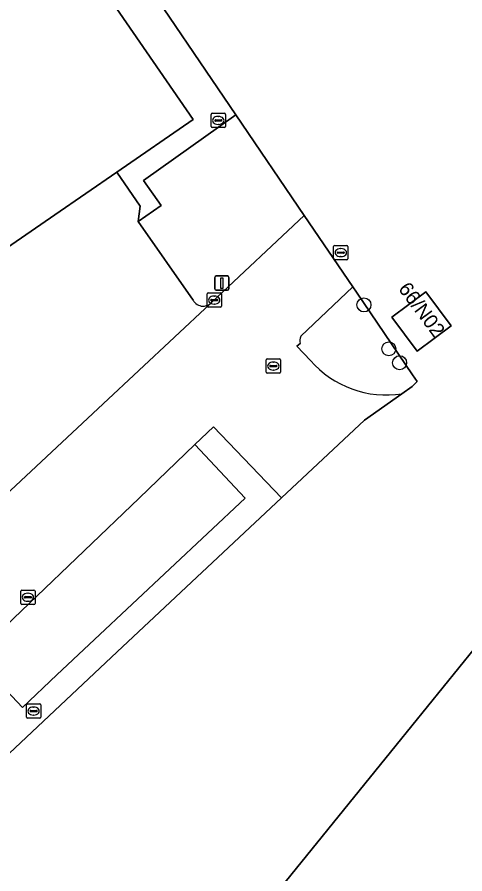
# Model space of a CAD drawing. Extents: x 157692 to 159674, y 381452 to 383291.
# Drawn here: x 157919.6 to 157950.9, y 383037.2 to 383097.1 of the extents above; entities that cross this region are included whole.
import ezdxf

# ---------------------------------------------------------------- set-up
doc = ezdxf.new("R2010")
doc.units = 0
for name, color, linetype in [('IMGEO_Boom', 7, 'Continuous'), ('IMGEO_Brandkraan', 7, 'Continuous'), ('IMGEO_Erf', 7, 'Continuous'), ('IMGEO_Groenvoorziening', 7, 'Continuous'), ('IMGEO_Kolk', 7, 'Continuous'), ('IMGEO_Lichtmast', 7, 'Continuous'), ('IMGEO_Pand', 7, 'Continuous'), ('IMGEO_Pand_nummerreeks', 7, 'Continuous'), ('IMGEO_Parkeervlak_open', 7, 'Continuous'), ('IMGEO_Rijbaan_lokaal_open', 7, 'Continuous'), ('IMGEO_Rioolput', 7, 'Continuous'), ('IMGEO_Voetpad_open', 7, 'Continuous')]:
    doc.layers.add(name, color=color, linetype=linetype)

msp = doc.modelspace()

# ---------------------------------------------------------------- linework, layer by layer
at = {"layer": 'IMGEO_Boom'}
for centre in [(157943.819, 383077.015), (157945.556, 383073.945), (157946.313, 383072.972)]:
    msp.add_circle(centre, 0.489, dxfattribs=at)
at = {"layer": 'IMGEO_Brandkraan'}
for p, q in [((157920.21, 383048.182), (157920.21, 383049.034)), ((157920.285, 383049.108), (157921.137, 383049.108)), ((157921.211, 383049.034), (157921.211, 383048.182)), ((157920.469, 383048.602), (157920.469, 383048.614)), ((157920.907, 383048.565), (157920.509, 383048.565)), ((157920.512, 383048.651), (157920.91, 383048.651)), ((157920.698, 383048.888), (157920.723, 383048.888)), ((157920.953, 383048.614), (157920.953, 383048.602)), ((157921.137, 383048.108), (157920.285, 383048.108)), ((157920.721, 383048.328), (157920.696, 383048.328))]:
    msp.add_line(p, q, dxfattribs=at)
for points in [[(157920.21, 383048.182), (157920.21, 383049.034)], [(157920.285, 383049.108), (157921.137, 383049.108)], [(157921.211, 383049.034), (157921.211, 383048.182)], [(157921.137, 383048.108), (157920.285, 383048.108)]]:
    msp.add_lwpolyline(points, dxfattribs=at)
for centre, radius, start, end in [((157920.287, 383049.032), 0.0765, 91.55205, 178.44795), ((157920.287, 383049.032), 0.0765, 91.55205, 178.44795), ((157921.135, 383049.032), 0.0765, 1.55205, 88.44795), ((157921.135, 383049.032), 0.0765, 1.55205, 88.44795), ((157920.509, 383048.611), 0.0403, 85.87752, 175.75265), ((157920.506, 383048.601), 0.0366, 178.93798, 274.71019), ((157920.91, 383048.608), 0.043, 264.86636, 352.45326), ((157920.914, 383048.613), 0.0386, 1.73085, 96.63898), ((157920.287, 383048.184), 0.0765, 181.55205, 268.44795), ((157920.287, 383048.184), 0.0765, 181.55205, 268.44795), ((157921.135, 383048.184), 0.0765, 271.55205, 358.44795), ((157921.135, 383048.184), 0.0765, 271.55205, 358.44795)]:
    msp.add_arc(centre, radius, start, end, dxfattribs=at)
for centre, major_axis, ratio, start_param, end_param in [((157920.697, 383048.608), (-0.387, 0.002), 0.722429, 4.712389, 7.853982), ((157920.722, 383048.608), (-0.39, 0.002), 0.717154, 1.570796, 4.712389)]:
    msp.add_ellipse(centre, major_axis=major_axis, ratio=ratio, start_param=start_param, end_param=end_param, dxfattribs=at)
at = {"layer": 'IMGEO_Erf'}
for points in [[(157906.196, 383132.499), (157934.865, 383090.309), (157939.642, 383083.278), (157943.043, 383078.273), (157943.292, 383077.907), (157947.219, 383072.128), (157947.54, 383071.655), (157947.198, 383071.307), (157946.479, 383070.804), (157943.845, 383068.945), (157938.052, 383063.512), (157926.936, 383053.091), (157892.059, 383020.299), (157885.383, 383014.041), (157877.418, 383006.636), (157875.782, 383005.118), (157880.02, 383000), (157886.679, 382991.957)], [(157903.266, 382994.349), (157904.557, 382995.807), (157904.647, 382995.734), (157908.106, 383000), (157911.058, 383003.642), (157911.367, 383003.391), (157911.626, 383003.711), (157933.369, 383030.545), (157930.805, 383032.622), (157933.953, 383036.507), (157936.517, 383034.43), (157946.074, 383046.224), (157967.982, 383073.262)]]:
    msp.add_lwpolyline(points, dxfattribs=at)
msp.add_lwpolyline([(157947.547, 383073.781), (157945.772, 383076.167), (157948.153, 383077.939), (157949.928, 383075.553)], close=True, dxfattribs=at)
at = {"layer": 'IMGEO_Groenvoorziening'}
for points in [[(157939.642, 383083.278), (157934.865, 383090.309), (157928.396, 383085.711), (157929.634, 383083.978), (157928.031, 383082.849), (157931.873, 383077.35)], [(157933.187, 383077.205), (157939.642, 383083.278)], [(157943.292, 383077.907), (157943.043, 383078.273), (157939.396, 383074.823)], [(157946.479, 383070.804), (157947.198, 383071.307), (157947.54, 383071.655), (157947.219, 383072.128), (157943.292, 383077.907)], [(157939.349, 383074.321), (157939.128, 383074.12), (157940.074, 383073.129)]]:
    msp.add_lwpolyline(points, dxfattribs=at)
for centre, radius, start, end in [((157932.604, 383077.754), 0.835, 208.91818, 265.07688), ((157932.485, 383077.884), 0.977, 306.21704, 315.95982), ((157932.527, 383077.833), 0.911, 270.34078, 306.00943), ((157940.105, 383074.503), 0.778, 155.74353, 193.55896), ((157945.373, 383077.742), 7.026, 221.04254, 279.0559)]:
    msp.add_arc(centre, radius, start, end, dxfattribs=at)
at = {"layer": 'IMGEO_Kolk'}
for p, q in [((157932.847, 383076.929), (157932.847, 383077.781)), ((157932.922, 383077.855), (157933.774, 383077.855)), ((157933.848, 383077.781), (157933.848, 383076.929)), ((157933.106, 383077.349), (157933.106, 383077.361)), ((157933.544, 383077.312), (157933.146, 383077.312)), ((157933.149, 383077.398), (157933.547, 383077.398)), ((157933.335, 383077.635), (157933.36, 383077.635)), ((157933.59, 383077.361), (157933.59, 383077.349)), ((157933.774, 383076.855), (157932.922, 383076.855)), ((157933.358, 383077.075), (157933.333, 383077.075)), ((157936.981, 383072.314), (157936.981, 383073.166)), ((157937.056, 383073.24), (157937.908, 383073.24)), ((157937.469, 383073.02), (157937.494, 383073.02)), ((157937.982, 383073.166), (157937.982, 383072.314)), ((157937.24, 383072.734), (157937.24, 383072.746)), ((157937.678, 383072.697), (157937.28, 383072.697)), ((157937.283, 383072.783), (157937.681, 383072.783)), ((157937.492, 383072.46), (157937.467, 383072.46)), ((157937.724, 383072.746), (157937.724, 383072.734)), ((157937.908, 383072.24), (157937.056, 383072.24)), ((157919.812, 383056.142), (157919.812, 383056.994)), ((157919.887, 383057.068), (157920.739, 383057.068)), ((157920.3, 383056.848), (157920.325, 383056.848)), ((157920.813, 383056.994), (157920.813, 383056.142)), ((157920.071, 383056.562), (157920.071, 383056.574)), ((157920.509, 383056.525), (157920.111, 383056.525)), ((157920.114, 383056.611), (157920.512, 383056.611)), ((157920.323, 383056.288), (157920.298, 383056.288)), ((157920.555, 383056.574), (157920.555, 383056.562)), ((157920.739, 383056.068), (157919.887, 383056.068))]:
    msp.add_line(p, q, dxfattribs=at)
for points in [[(157932.847, 383076.929), (157932.847, 383077.781)], [(157932.922, 383077.855), (157933.774, 383077.855)], [(157933.848, 383077.781), (157933.848, 383076.929)], [(157933.774, 383076.855), (157932.922, 383076.855)], [(157936.981, 383072.314), (157936.981, 383073.166)], [(157937.056, 383073.24), (157937.908, 383073.24)], [(157937.982, 383073.166), (157937.982, 383072.314)], [(157937.908, 383072.24), (157937.056, 383072.24)], [(157919.812, 383056.142), (157919.812, 383056.994)], [(157919.887, 383057.068), (157920.739, 383057.068)], [(157920.813, 383056.994), (157920.813, 383056.142)], [(157920.739, 383056.068), (157919.887, 383056.068)]]:
    msp.add_lwpolyline(points, dxfattribs=at)
for centre, radius, start, end in [((157932.924, 383077.779), 0.0765, 91.55205, 178.44795), ((157932.924, 383077.779), 0.0765, 91.55205, 178.44795), ((157933.772, 383077.779), 0.0765, 1.55205, 88.44795), ((157933.772, 383077.779), 0.0765, 1.55205, 88.44795), ((157933.146, 383077.358), 0.0403, 85.87752, 175.75265), ((157933.143, 383077.348), 0.0366, 178.93798, 274.71019), ((157933.547, 383077.355), 0.043, 264.86636, 352.45326), ((157933.551, 383077.36), 0.0386, 1.73085, 96.63898), ((157932.924, 383076.931), 0.0765, 181.55205, 268.44795), ((157932.924, 383076.931), 0.0765, 181.55205, 268.44795), ((157933.772, 383076.931), 0.0765, 271.55205, 358.44795), ((157933.772, 383076.931), 0.0765, 271.55205, 358.44795), ((157937.058, 383073.164), 0.0765, 91.55205, 178.44795), ((157937.058, 383073.164), 0.0765, 91.55205, 178.44795), ((157937.906, 383073.164), 0.0765, 1.55205, 88.44795), ((157937.906, 383073.164), 0.0765, 1.55205, 88.44795), ((157937.28, 383072.743), 0.0403, 85.87752, 175.75265), ((157937.277, 383072.733), 0.0366, 178.93798, 274.71019), ((157937.681, 383072.74), 0.043, 264.86636, 352.45326), ((157937.685, 383072.745), 0.0386, 1.73085, 96.63898), ((157937.058, 383072.316), 0.0765, 181.55205, 268.44795), ((157937.058, 383072.316), 0.0765, 181.55205, 268.44795), ((157937.906, 383072.316), 0.0765, 271.55205, 358.44795), ((157937.906, 383072.316), 0.0765, 271.55205, 358.44795), ((157919.889, 383056.992), 0.0765, 91.55205, 178.44795), ((157919.889, 383056.992), 0.0765, 91.55205, 178.44795), ((157920.737, 383056.992), 0.0765, 1.55205, 88.44795), ((157920.737, 383056.992), 0.0765, 1.55205, 88.44795), ((157920.111, 383056.571), 0.0403, 85.87752, 175.75265), ((157920.108, 383056.561), 0.0366, 178.93798, 274.71019), ((157920.512, 383056.568), 0.043, 264.86636, 352.45326), ((157920.516, 383056.573), 0.0386, 1.73085, 96.63898), ((157919.889, 383056.144), 0.0765, 181.55205, 268.44795), ((157919.889, 383056.144), 0.0765, 181.55205, 268.44795), ((157920.737, 383056.144), 0.0765, 271.55205, 358.44795), ((157920.737, 383056.144), 0.0765, 271.55205, 358.44795)]:
    msp.add_arc(centre, radius, start, end, dxfattribs=at)
for centre, major_axis, ratio, start_param, end_param in [((157933.334, 383077.355), (-0.387, 0.002), 0.722429, 4.712389, 7.853982), ((157933.359, 383077.355), (-0.39, 0.002), 0.717154, 1.570796, 4.712389), ((157937.468, 383072.74), (-0.387, 0.002), 0.722429, 4.712389, 7.853982), ((157937.493, 383072.74), (-0.39, 0.002), 0.717154, 1.570796, 4.712389), ((157920.299, 383056.568), (-0.387, 0.002), 0.722429, 4.712389, 7.853982), ((157920.324, 383056.568), (-0.39, 0.002), 0.717154, 1.570796, 4.712389)]:
    msp.add_ellipse(centre, major_axis=major_axis, ratio=ratio, start_param=start_param, end_param=end_param, dxfattribs=at)
at = {"layer": 'IMGEO_Lichtmast'}
for p, q in [((157933.484, 383079.042), (157934.274, 383079.042)), ((157934.274, 383079.042), (157933.484, 383079.042)), ((157933.384, 383078.142), (157933.384, 383078.942)), ((157933.384, 383078.942), (157933.384, 383078.142)), ((157934.374, 383078.942), (157934.374, 383078.142)), ((157934.374, 383078.142), (157934.374, 383078.942)), ((157934.274, 383078.042), (157933.484, 383078.042)), ((157933.484, 383078.042), (157934.274, 383078.042))]:
    msp.add_line(p, q, dxfattribs=at)
msp.add_lwpolyline([(157933.804, 383078.917), (157933.954, 383078.917), (157933.954, 383078.167), (157933.804, 383078.167), (157933.804, 383078.917)], dxfattribs=at)
for centre, start, end in [((157933.484, 383078.942), 90, 180), ((157933.484, 383078.942), 90, 180), ((157934.274, 383078.942), 0, 90), ((157934.274, 383078.942), 360, 90), ((157933.484, 383078.142), 180, 270), ((157933.484, 383078.142), 180, 270), ((157934.274, 383078.142), 270, 0), ((157934.274, 383078.142), 270, 0)]:
    msp.add_arc(centre, 0.1, start, end, dxfattribs=at)
at = {"layer": 'IMGEO_Pand'}
for points in [[(157919.077, 383108.561), (157900.217, 383095.585), (157911.892, 383078.616), (157913.003, 383077.001), (157914.799, 383078.236), (157922.192, 383083.319), (157926.536, 383086.306), (157931.877, 383089.988)], [(157948.153, 383077.939), (157945.772, 383076.167), (157947.547, 383073.781), (157949.928, 383075.553)]]:
    msp.add_lwpolyline(points, close=True, dxfattribs=at)
msp.add_lwpolyline([(157967.982, 383073.262), (157946.074, 383046.224), (157936.517, 383034.43), (157933.953, 383036.507), (157930.805, 383032.622), (157933.369, 383030.545), (157911.626, 383003.711), (157911.367, 383003.391), (157911.058, 383003.642), (157908.106, 383000), (157904.647, 382995.734), (157909.075, 382992.142), (157909.579, 382992.763), (157924.661, 382980.529), (157921.096, 382976.133), (157928.338, 382970.263), (157941.167, 382959.865), (157944.604, 382957.079), (157947.635, 382960.816), (157951.722, 382957.5)], dxfattribs=at)
at = {"layer": 'IMGEO_Parkeervlak_open'}
msp.add_lwpolyline([(157935.505, 383063.504), (157931.998, 383067.254), (157928.087, 383063.488), (157916.536, 383052.44), (157919.935, 383048.863), (157922.344, 383051.146)], close=True, dxfattribs=at)
at = {"layer": 'IMGEO_Rijbaan_lokaal_open'}
for points in [[(157931.873, 383077.35), (157928.031, 383082.849), (157928.164, 383083.917), (157926.536, 383086.306), (157922.192, 383083.319), (157914.799, 383078.236), (157915.073, 383077.838)], [(157939.396, 383074.823), (157943.043, 383078.273), (157939.642, 383083.278), (157933.187, 383077.205)], [(157933.062, 383077.096), (157925.571, 383070.105), (157918.362, 383063.359), (157912.316, 383057.666), (157909.35, 383054.88), (157909.014, 383054.563), (157903.831, 383049.671), (157899.939, 383046.014), (157899.868, 383045.948), (157892.243, 383038.767), (157879.492, 383026.783), (157867.952, 383016.117), (157866.111, 383014.413), (157869.843, 383009.614), (157872.119, 383011.702)], [(157918.362, 383063.359), (157925.571, 383070.105), (157933.062, 383077.096)], [(157940.074, 383073.129), (157939.128, 383074.12), (157939.349, 383074.321)], [(157912.005, 383048.144), (157916.536, 383052.44), (157928.087, 383063.488), (157931.998, 383067.254), (157933.289, 383068.498), (157938.052, 383063.512), (157943.845, 383068.945), (157946.479, 383070.804)]]:
    msp.add_lwpolyline(points, dxfattribs=at)
for centre, radius, start, end in [((157932.604, 383077.754), 0.835, 208.91818, 265.07688), ((157932.485, 383077.884), 0.977, 306.21704, 315.95982), ((157932.527, 383077.833), 0.911, 270.34078, 306.00943), ((157940.105, 383074.503), 0.778, 155.74353, 193.55896), ((157945.373, 383077.742), 7.026, 221.04254, 279.0559)]:
    msp.add_arc(centre, radius, start, end, dxfattribs=at)
at = {"layer": 'IMGEO_Rioolput'}
for p, q in [((157933.128, 383089.492), (157933.128, 383090.344)), ((157933.203, 383090.418), (157934.055, 383090.418)), ((157934.129, 383090.344), (157934.129, 383089.492)), ((157933.387, 383089.912), (157933.387, 383089.924)), ((157933.825, 383089.875), (157933.427, 383089.875)), ((157933.43, 383089.961), (157933.828, 383089.961)), ((157933.616, 383090.198), (157933.641, 383090.198)), ((157933.871, 383089.924), (157933.871, 383089.912)), ((157934.055, 383089.418), (157933.203, 383089.418)), ((157933.639, 383089.638), (157933.614, 383089.638)), ((157941.699, 383080.246), (157941.699, 383081.098)), ((157941.774, 383081.172), (157942.626, 383081.172)), ((157942.187, 383080.952), (157942.212, 383080.952)), ((157942.7, 383081.098), (157942.7, 383080.246)), ((157942.626, 383080.172), (157941.774, 383080.172)), ((157941.958, 383080.666), (157941.958, 383080.678)), ((157942.396, 383080.629), (157941.998, 383080.629)), ((157942.001, 383080.715), (157942.399, 383080.715)), ((157942.21, 383080.392), (157942.185, 383080.392)), ((157942.442, 383080.678), (157942.442, 383080.666))]:
    msp.add_line(p, q, dxfattribs=at)
for points in [[(157933.128, 383089.492), (157933.128, 383090.344)], [(157933.203, 383090.418), (157934.055, 383090.418)], [(157934.129, 383090.344), (157934.129, 383089.492)], [(157934.055, 383089.418), (157933.203, 383089.418)], [(157941.699, 383080.246), (157941.699, 383081.098)], [(157941.774, 383081.172), (157942.626, 383081.172)], [(157942.7, 383081.098), (157942.7, 383080.246)], [(157942.626, 383080.172), (157941.774, 383080.172)]]:
    msp.add_lwpolyline(points, dxfattribs=at)
for centre, radius, start, end in [((157933.205, 383090.342), 0.0765, 91.55205, 178.44795), ((157933.205, 383090.342), 0.0765, 91.55205, 178.44795), ((157934.053, 383090.342), 0.0765, 1.55205, 88.44795), ((157934.053, 383090.342), 0.0765, 1.55205, 88.44795), ((157933.427, 383089.921), 0.0403, 85.87752, 175.75265), ((157933.424, 383089.911), 0.0366, 178.93798, 274.71019), ((157933.828, 383089.918), 0.043, 264.86636, 352.45326), ((157933.832, 383089.923), 0.0386, 1.73085, 96.63898), ((157933.205, 383089.494), 0.0765, 181.55205, 268.44795), ((157933.205, 383089.494), 0.0765, 181.55205, 268.44795), ((157934.053, 383089.494), 0.0765, 271.55205, 358.44795), ((157934.053, 383089.494), 0.0765, 271.55205, 358.44795), ((157941.776, 383081.096), 0.0765, 91.55205, 178.44795), ((157941.776, 383081.096), 0.0765, 91.55205, 178.44795), ((157942.624, 383081.096), 0.0765, 1.55205, 88.44795), ((157942.624, 383081.096), 0.0765, 1.55205, 88.44795), ((157941.776, 383080.248), 0.0765, 181.55205, 268.44795), ((157941.776, 383080.248), 0.0765, 181.55205, 268.44795), ((157941.998, 383080.675), 0.0403, 85.87752, 175.75265), ((157941.995, 383080.665), 0.0366, 178.93798, 274.71019), ((157942.399, 383080.672), 0.043, 264.86636, 352.45326), ((157942.403, 383080.677), 0.0386, 1.73085, 96.63898), ((157942.624, 383080.248), 0.0765, 271.55205, 358.44795), ((157942.624, 383080.248), 0.0765, 271.55205, 358.44795)]:
    msp.add_arc(centre, radius, start, end, dxfattribs=at)
for centre, major_axis, ratio, start_param, end_param in [((157933.615, 383089.918), (-0.387, 0.002), 0.722429, 4.712389, 7.853982), ((157933.64, 383089.918), (-0.39, 0.002), 0.717154, 1.570796, 4.712389), ((157942.186, 383080.672), (-0.387, 0.002), 0.722429, 4.712389, 7.853982), ((157942.211, 383080.672), (-0.39, 0.002), 0.717154, 1.570796, 4.712389)]:
    msp.add_ellipse(centre, major_axis=major_axis, ratio=ratio, start_param=start_param, end_param=end_param, dxfattribs=at)
at = {"layer": 'IMGEO_Voetpad_open'}
msp.add_lwpolyline([(157919.077, 383108.561), (157931.877, 383089.988), (157926.536, 383086.306), (157928.164, 383083.917), (157928.031, 383082.849), (157929.634, 383083.978), (157928.396, 383085.711), (157934.865, 383090.309), (157906.196, 383132.499)], dxfattribs=at)
msp.add_lwpolyline([(157933.289, 383068.498), (157931.998, 383067.254), (157935.505, 383063.504), (157922.344, 383051.146), (157919.935, 383048.863), (157916.536, 383052.44), (157912.005, 383048.144), (157915.361, 383044.553), (157913.33, 383042.624), (157890.921, 383021.735), (157885.479, 383016.635), (157882.358, 383019.962), (157881.021, 383018.809), (157885.383, 383014.041), (157892.059, 383020.299), (157926.936, 383053.091), (157938.052, 383063.512)], close=True, dxfattribs=at)

# ---------------------------------------------------------------- texts
at = {"layer": 'IMGEO_Pand_nummerreeks'}
msp.add_text('66/N02', height=1, rotation=306.64617, dxfattribs=at).set_placement((157946.179, 383078.133))

doc.saveas('drawing.dxf')
